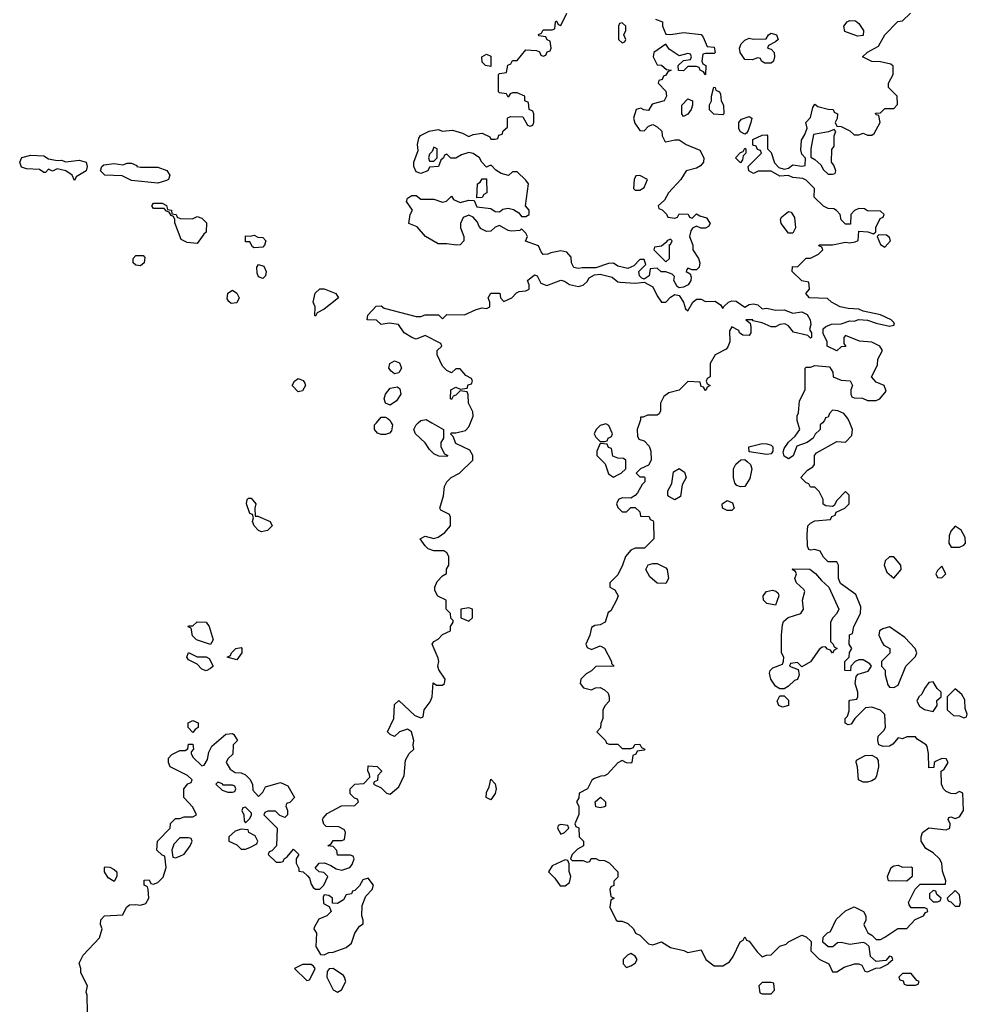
# Model space of a CAD drawing. Header units: inches. Extents: x 2380053 to 2584298, y 380219 to 546618.
# Tile 684 of 788: x 2528819 to 2533146, y 477346 to 481840. Entities that reach past the tile are written whole.
import ezdxf

# ---------------------------------------------------------------- set-up
doc = ezdxf.new("R2010")
doc.units = ezdxf.units.IN
doc.header["$MEASUREMENT"] = 0
for name, color, linetype in [('C5427', 7, 'Continuous'), ('C5428', 7, 'Continuous'), ('C5437', 7, 'Continuous'), ('C5438', 7, 'Continuous')]:
    doc.layers.add(name, color=color, linetype=linetype)

msp = doc.modelspace()

# ---------------------------------------------------------------- linework, layer by layer
at = {"layer": 'C5427', "color": 2, "elevation": 38}
for points in [[(2529894, 479574), (2529906, 479574), (2529962, 479550), (2529971.3, 479530), (2529950, 479508.7), (2529923.1, 479503.1), (2529910, 479508), (2529889.1, 479529.1), (2529882, 479550), (2529886, 479566), (2529882, 479582), (2529870, 479586), (2529855.3, 479630), (2529858, 479650), (2529864, 479656), (2529875.3, 479655.3), (2529898, 479630), (2529892, 479610)], [(2529690, 478988), (2529626, 479010), (2529608.4, 479028.4), (2529602, 479062), (2529588.4, 479068.4), (2529590, 479074), (2529610, 479074), (2529628.9, 479091.1), (2529670.7, 479090.7), (2529684.7, 479070), (2529702, 479010)], [(2529630, 478932), (2529670, 478932), (2529683.6, 478923.6), (2529702, 478890), (2529690, 478878), (2529670, 478868.7), (2529650, 478875.3), (2529630, 478898), (2529590, 478918), (2529582, 478930), (2529590, 478952)], [(2529810, 478918), (2529766, 478930), (2529782, 478938), (2529786, 478950), (2529806, 478970), (2529830, 478974), (2529834, 478970), (2529834, 478950)], [(2529610, 478586), (2529588, 478610), (2529588, 478630), (2529610, 478642), (2529634, 478630), (2529634, 478610), (2529619.6, 478600.4)], [(2529730, 478358), (2529722, 478358), (2529714, 478350), (2529743.6, 478323.6), (2529770, 478314), (2529790, 478314), (2529802, 478318), (2529806, 478330), (2529802, 478342), (2529790, 478346), (2529746, 478346), (2529746, 478350)], [(2529850, 478246), (2529838, 478242), (2529834, 478230), (2529842, 478210), (2529843.6, 478183.6), (2529850, 478174), (2529870, 478194), (2529878, 478210), (2529878, 478218)], [(2529830, 478146), (2529803.6, 478136.4), (2529774, 478110), (2529774, 478090), (2529810, 478074), (2529830, 478054), (2529850, 478054), (2529870, 478062), (2529902, 478078), (2529906, 478090), (2529894.6, 478114.6), (2529866, 478130), (2529862, 478142)], [(2529590, 478106), (2529550, 478106), (2529523.6, 478076.4), (2529514, 478050), (2529518, 478018), (2529530, 478014), (2529550, 478022), (2529570, 478032), (2529598, 478070), (2529606, 478090), (2529602, 478102)], [(2529250, 477906), (2529223.1, 477923.1), (2529206, 477950), (2529206, 477970), (2529210, 477974), (2529230, 477972), (2529250, 477962), (2529262, 477950), (2529262, 477930)]]:
    msp.add_lwpolyline(points, close=True, dxfattribs=at)
for points in [[(2529128.4, 477308.4), (2529127.3, 477387.3), (2529122, 477402), (2529128, 477430), (2529098, 477490), (2529098, 477510), (2529090, 477534), (2529108.7, 477570), (2529184, 477650), (2529195.3, 477690), (2529188.7, 477710), (2529188.9, 477731.1), (2529206, 477750), (2529290, 477754), (2529306, 477790), (2529320.4, 477799.6), (2529350, 477802), (2529370, 477798), (2529394.6, 477805.4), (2529408, 477830), (2529406, 477870), (2529402, 477882), (2529388, 477890), (2529387.3, 477912.7), (2529410, 477914), (2529418, 477898), (2529430, 477894), (2529450, 477902), (2529473.6, 477926.4), (2529488, 477970), (2529482, 478022), (2529470, 478026), (2529446, 478050), (2529448, 478090), (2529506, 478150), (2529508.4, 478171.6), (2529530, 478194), (2529550, 478194), (2529570, 478202), (2529610, 478202), (2529626, 478210), (2529610, 478246), (2529568, 478290), (2529568, 478330), (2529587.3, 478352.7), (2529602, 478358), (2529606, 478370), (2529586, 478390), (2529506, 478430), (2529498, 478450), (2529498, 478470), (2529513.6, 478486.4), (2529550, 478504.7), (2529575.3, 478504.7), (2529587.3, 478512.7), (2529590, 478534), (2529610, 478534), (2529612, 478510), (2529602, 478498), (2529602, 478490), (2529610, 478474), (2529650, 478434), (2529662, 478438), (2529676.4, 478463.6), (2529683.1, 478496.9), (2529696.4, 478523.6), (2529760.4, 478579.6), (2529790, 478582), (2529796.9, 478576.9), (2529814, 478550), (2529794, 478530), (2529792.7, 478487.3), (2529770, 478466), (2529762, 478450), (2529779.6, 478419.6), (2529803.6, 478403.6), (2529830, 478402), (2529850, 478394), (2529870, 478374), (2529882, 478350), (2529883.6, 478323.6), (2529910, 478294), (2529930, 478314), (2529942, 478338), (2530000, 478355.1)], [(2530000, 478214.7), (2529987.3, 478227.3), (2529952.7, 478227.3), (2529938, 478222), (2529934, 478210), (2529994, 478150), (2529992, 478070), (2529970, 478046), (2529958, 478042), (2529954, 478030), (2529990, 477994), (2530000, 477994)]]:
    msp.add_lwpolyline(points, dxfattribs=at)
at = {"layer": 'C5428', "color": 2, "elevation": 38}
for points in [[(2528990, 481197.3), (2529010, 481199.1), (2529030, 481190.8), (2529090, 481199.3), (2529122, 481190), (2529126.8, 481170), (2529122.8, 481150), (2529076.9, 481123.1), (2529070, 481106), (2529058, 481130), (2529029.5, 481149.5), (2528990, 481159), (2528968.7, 481148.7), (2528950, 481158), (2528936.9, 481143.1), (2528930, 481142), (2528910, 481156), (2528850, 481159.5), (2528827.2, 481167.2), (2528819, 481190), (2528829.5, 481210.5), (2528870, 481222), (2528930, 481219.1), (2528950, 481204.7)], [(2529370, 481166.8), (2529450, 481167.3), (2529490.8, 481150.8), (2529504.7, 481130), (2529498, 481110), (2529490, 481105.2), (2529450, 481094), (2529330, 481105.1), (2529286.8, 481126.8), (2529208, 481130), (2529188.7, 481150), (2529194, 481170), (2529202.5, 481177.5), (2529250, 481184), (2529290, 481178), (2529310, 481184.7), (2529330, 481184.7), (2529354, 481174), (2529354, 481170)], [(2529608.7, 480931.3), (2529630, 480942), (2529650, 480934), (2529672, 480912), (2529671, 480870), (2529659.6, 480860.4), (2529630, 480818), (2529583.1, 480823.1), (2529556.4, 480836.4), (2529528, 480912), (2529528, 480928), (2529522, 480942), (2529510, 480946), (2529502, 480962), (2529490, 480966), (2529478, 480978), (2529430, 480978), (2529422, 480990), (2529430, 481002), (2529470, 481002), (2529490, 480991.3), (2529494, 480974), (2529512, 480970), (2529514, 480954), (2529534, 480950), (2529538, 480938), (2529552, 480932)], [(2529890, 480799), (2529882.7, 480802.7), (2529870, 480826), (2529850, 480826), (2529850, 480854), (2529872, 480852), (2529890, 480856), (2529906.8, 480846.8), (2529930, 480846), (2529942.8, 480830), (2529937.3, 480810), (2529930, 480801.2)], [(2529370, 480716), (2529350, 480719.3), (2529337.2, 480730), (2529337.2, 480750), (2529350, 480762.8), (2529383.6, 480763.6), (2529390, 480754), (2529386.8, 480730)], [(2529930, 480658), (2529910, 480666), (2529903.1, 480683.1), (2529902, 480710), (2529910, 480722), (2529934.4, 480714.4), (2529944.7, 480690), (2529942, 480670)], [(2529785.2, 480545.2), (2529773.6, 480553.6), (2529766.3, 480566.3), (2529769, 480591), (2529790, 480604.7), (2529811, 480591), (2529821, 480570), (2529810, 480548)]]:
    msp.add_lwpolyline(points, close=True, dxfattribs=at)
at = {"layer": 'C5437', "color": 2, "elevation": 38}
for points in [[(2530000, 477994), (2530010, 477994), (2530022, 477998), (2530026, 478010), (2530040.4, 478019.6), (2530070, 478054), (2530094, 478030), (2530082, 478010), (2530082, 477990), (2530094, 477966), (2530094, 477954), (2530114, 477950), (2530132.7, 477932.7), (2530142, 477922), (2530150, 477894), (2530159.6, 477879.6), (2530170, 477872), (2530190, 477872), (2530208, 477890), (2530226, 477930), (2530208, 477948), (2530186, 477950), (2530168, 477968), (2530186, 477990), (2530211.1, 477991.1), (2530239.6, 477979.6), (2530263.6, 477963.6), (2530290, 477958), (2530326, 477970), (2530336.4, 477983.6), (2530346, 478010), (2530342, 478022), (2530330, 478026), (2530270, 478026), (2530267.3, 478047.3), (2530250, 478066), (2530226, 478070), (2530242, 478078), (2530250, 478094), (2530290, 478094), (2530302, 478098), (2530306, 478130), (2530302, 478142), (2530276.4, 478156.4), (2530218, 478158), (2530208.4, 478168.4), (2530202, 478190), (2530204.7, 478195.3), (2530223.2, 478216.8), (2530288.4, 478251.6), (2530350, 478254), (2530366, 478270), (2530362, 478282), (2530347.3, 478287.3), (2530327.3, 478307.3), (2530328, 478330), (2530348.9, 478351.1), (2530390, 478354), (2530418, 478382), (2530416.4, 478396.4), (2530408, 478410), (2530410, 478434), (2530451.6, 478431.6), (2530471.6, 478411.6), (2530471.6, 478408.4), (2530454, 478390), (2530452.7, 478367.3), (2530438, 478362), (2530434, 478350), (2530470, 478334), (2530494, 478310), (2530510, 478304.7), (2530550, 478338), (2530575.3, 478390), (2530580.4, 478459.6), (2530598, 478490), (2530618, 478510), (2530615.3, 478530), (2530619, 478550), (2530608, 478590), (2530590, 478602), (2530554, 478590), (2530530, 478568), (2530510, 478578), (2530498, 478590), (2530528, 478650), (2530530, 478714), (2530550, 478732), (2530623.6, 478663.6), (2530650, 478654), (2530662, 478658), (2530666, 478690), (2530693.6, 478726.4), (2530702, 478750), (2530707.3, 478812.7), (2530722, 478802), (2530750, 478802), (2530758, 478810), (2530762, 478830), (2530733.2, 478873.2), (2530728.7, 478890), (2530733.2, 478910), (2530730, 478926), (2530702, 478990), (2530710, 479002), (2530730, 479012), (2530750, 479034), (2530786, 479050), (2530786, 479070), (2530798, 479090), (2530798, 479098), (2530788, 479108), (2530786, 479130), (2530766, 479150), (2530766, 479190), (2530728.9, 479208.9), (2530714.6, 479234.6), (2530714, 479250), (2530724.7, 479275.3), (2530750, 479302), (2530767.3, 479312.7), (2530768.4, 479331.6), (2530778, 479350), (2530778, 479390), (2530770, 479406), (2530756.4, 479416.4), (2530710, 479415.3), (2530684.7, 479424.7), (2530670, 479438), (2530648, 479470), (2530670, 479482), (2530710, 479471.3), (2530730, 479478), (2530760.4, 479499.6), (2530786, 479530), (2530786, 479570), (2530782, 479582), (2530742, 479602), (2530738, 479610), (2530753.6, 479666.4), (2530759, 479710), (2530769.4, 479730.6), (2530788.7, 479750), (2530828, 479770), (2530888, 479830), (2530888, 479850), (2530874.6, 479874.6), (2530810, 479906), (2530798, 479938), (2530786, 479950), (2530790, 479954), (2530810, 479954), (2530854.6, 479965.4), (2530870, 479982), (2530877.1, 480000)], [(2530515.8, 480000), (2530520.7, 479990), (2530516.3, 479963.7), (2530507.3, 479952.7), (2530490, 479946), (2530470, 479946), (2530452.5, 479952.5), (2530439.3, 479970), (2530439.3, 479990), (2530447.9, 480000)], [(2530700.2, 480000), (2530754, 479970), (2530754, 479930), (2530742, 479910), (2530742, 479890), (2530758, 479858), (2530774, 479850), (2530770, 479846), (2530732.7, 479847.3), (2530710, 479858), (2530690, 479878), (2530670, 479908), (2530626, 479950), (2530618, 479970), (2530628.7, 479990), (2530638.8, 480000)], [(2531648.9, 480000), (2531638, 479970), (2531639.6, 479939.6), (2531646, 479926), (2531670, 479918), (2531694, 479894), (2531701, 479870), (2531702, 479830), (2531690, 479806), (2531654, 479790), (2531634, 479770), (2531650, 479754), (2531670, 479754), (2531674, 479750), (2531674, 479730), (2531661, 479719), (2531639.8, 479680.2), (2531630, 479668), (2531610, 479655.3), (2531570, 479658), (2531554, 479650), (2531544.7, 479630), (2531550, 479614), (2531570, 479594), (2531590, 479594), (2531610, 479614), (2531630, 479614), (2531650, 479594), (2531654, 479574), (2531692.7, 479572.7), (2531698, 479558), (2531710, 479554), (2531712.7, 479547.3), (2531714, 479470), (2531671.6, 479428.4), (2531630, 479428), (2531610, 479418), (2531584.7, 479390), (2531572, 479350), (2531550, 479306), (2531514, 479270), (2531514, 479250), (2531536.9, 479236.9), (2531552, 479210), (2531544.7, 479190), (2531518, 479142), (2531506.4, 479133.6), (2531492, 479090), (2531470, 479078), (2531445.4, 479074.6), (2531430, 479066), (2531422, 479030), (2531404.7, 478990), (2531410, 478974), (2531430, 478964.7), (2531470, 478982), (2531490, 478972), (2531522, 478910), (2531522, 478902), (2531534, 478890), (2531450, 478888), (2531430, 478868), (2531405.4, 478854.6), (2531382, 478830), (2531378, 478810), (2531394, 478790), (2531430, 478782), (2531448.9, 478791.1), (2531470, 478792), (2531490, 478782), (2531505.4, 478765.4), (2531511.3, 478750), (2531511.3, 478730), (2531492, 478710), (2531482, 478690), (2531482, 478650), (2531472.7, 478627.3), (2531471.6, 478608.4), (2531454, 478590), (2531494, 478550), (2531498, 478538), (2531510, 478534), (2531550, 478534), (2531570, 478514), (2531610, 478514), (2531622, 478518), (2531628.4, 478531.6), (2531650, 478534), (2531658, 478518), (2531674, 478510), (2531670, 478506), (2531638, 478502), (2531632, 478488), (2531618, 478482), (2531614, 478450), (2531610, 478446), (2531590, 478448), (2531570, 478458), (2531550, 478448), (2531503.6, 478396.4), (2531490, 478388), (2531472.7, 478387.3), (2531443.6, 478376.4), (2531431.6, 478368.4), (2531411.1, 478328.9), (2531374, 478310), (2531371.6, 478288.4), (2531362, 478270), (2531372, 478250), (2531371.6, 478211.6), (2531354, 478170), (2531358, 478158), (2531371.6, 478151.6), (2531374, 478110), (2531394, 478090), (2531394, 478070), (2531365.4, 478054.6), (2531342, 478030), (2531334, 478010), (2531342, 478002), (2531390, 478002), (2531410, 477994), (2531422, 477998), (2531428, 478012), (2531450, 478012), (2531463.6, 478003.6), (2531490, 478002), (2531510, 477992), (2531550.9, 477950.9), (2531550, 477926), (2531532.7, 477907.3), (2531531.6, 477888.4), (2531518, 477882), (2531514, 477870), (2531518, 477838), (2531534, 477830), (2531518, 477822), (2531514, 477790), (2531542, 477730), (2531550, 477724.7), (2531570, 477724.7), (2531595.3, 477715.3), (2531622, 477690), (2531631.3, 477671.3), (2531650, 477662), (2531690, 477622), (2531710, 477618), (2531750, 477631.3), (2531790, 477604.7), (2531851.1, 477591.1), (2531870, 477582), (2531930, 477594), (2531952, 477550), (2531990, 477522), (2532030, 477522), (2532060.4, 477539.6), (2532076.5, 477563.5), (2532108.4, 477631.6), (2532122, 477638), (2532130, 477654), (2532138, 477638), (2532150, 477634), (2532186, 477586), (2532210, 477562), (2532229.1, 477570.9), (2532250, 477572), (2532290, 477611.3), (2532319, 477621), (2532330, 477631.3), (2532390, 477662), (2532410, 477654), (2532432.7, 477632.7), (2532432, 477590), (2532470, 477552), (2532514, 477530), (2532530, 477494), (2532550, 477494), (2532584, 477516), (2532630.8, 477530.8), (2532651, 477531), (2532664.7, 477524.7), (2532678, 477498), (2532690, 477494), (2532728.4, 477511.6), (2532750, 477512), (2532786, 477530), (2532786, 477534), (2532806, 477550), (2532802, 477562), (2532790, 477566), (2532774, 477546), (2532730, 477542), (2532704, 477564), (2532698, 477610), (2532683.1, 477623.1), (2532670, 477628.7), (2532610, 477619), (2532570, 477628), (2532552.7, 477627.3), (2532531.6, 477608.4), (2532510, 477608), (2532486, 477630), (2532487.3, 477652.7), (2532507.3, 477672.7), (2532522, 477678), (2532547.3, 477732.7), (2532590, 477772), (2532628.9, 477791.1), (2532672, 477770), (2532682, 477750), (2532682, 477730), (2532674, 477710), (2532682, 477690), (2532691.6, 477671.6), (2532710, 477662), (2532730, 477642), (2532750, 477642), (2532770, 477652), (2532828.4, 477691.6), (2532870, 477692), (2532907.3, 477732.7), (2532946, 477750), (2532955.3, 477764.7), (2532966, 477770), (2532962, 477782), (2532950, 477786), (2532890, 477786), (2532880.4, 477800.4), (2532878, 477810), (2532908.4, 477871.6), (2532930, 477894), (2533046, 477894), (2533048, 477910), (2533033.2, 477953.2), (2533029, 477990), (2533019, 478010), (2532990, 478037.2), (2532957.2, 478057.2), (2532935.3, 478090), (2532935.3, 478110), (2532942, 478130), (2532970, 478151), (2533050, 478142), (2533066, 478150), (2533068, 478170), (2533058, 478190), (2533062, 478198), (2533070, 478202), (2533090, 478194), (2533110, 478202), (2533128, 478230), (2533126, 478310), (2533110, 478318), (2533090, 478306), (2533070, 478308), (2533050, 478318), (2533038, 478330), (2533028, 478350), (2533026, 478410), (2533040.4, 478419.6), (2533058, 478450), (2533050, 478466), (2533030, 478468), (2533003.6, 478456.4), (2532994, 478450), (2532992.7, 478427.3), (2532970, 478426), (2532968.7, 478490), (2532962, 478522), (2532958, 478530), (2532916.4, 478556.4), (2532910, 478566), (2532870, 478566), (2532850, 478558), (2532830, 478562), (2532806.4, 478533.6), (2532790, 478524), (2532762, 478522), (2532742, 478530), (2532737.2, 478550), (2532739, 478570), (2532764.7, 478595.3), (2532772.7, 478610), (2532769.1, 478669.1), (2532750, 478688.7), (2532710, 478702), (2532681, 478699), (2532632, 478650), (2532615.3, 478624.7), (2532602, 478622), (2532588.4, 478628.4), (2532589, 478650), (2532599, 478661), (2532606, 478686), (2532606, 478730), (2532610, 478734), (2532642, 478738), (2532646, 478750), (2532646, 478770), (2532634, 478810), (2532638, 478842), (2532648, 478852), (2532694, 478866), (2532708, 478890), (2532700.4, 478900.4), (2532670, 478918), (2532650, 478918), (2532634, 478910), (2532614, 478890), (2532612, 478868), (2532586, 478870), (2532586, 478910), (2532606, 478930), (2532608.4, 478951.6), (2532618, 478970), (2532606, 478990), (2532608.4, 479031.6), (2532622, 479038), (2532628, 479070), (2532659, 479130), (2532660.4, 479160.4), (2532636.5, 479216.5), (2532567.3, 479267.3), (2532558, 479290), (2532558, 479350), (2532550, 479366), (2532510, 479366), (2532490, 479386), (2532473.6, 479413.6), (2532450, 479422), (2532430, 479418), (2532422, 479422), (2532416.4, 479436.4), (2532414, 479490), (2532418, 479530), (2532430, 479542), (2532450, 479552), (2532522, 479558), (2532527.3, 479572.7), (2532542, 479578), (2532547.3, 479592.7), (2532586, 479610), (2532606, 479630), (2532606, 479670), (2532590, 479686), (2532550, 479646), (2532538, 479622), (2532530, 479618), (2532500.4, 479620.4), (2532488.4, 479628.4), (2532488, 479650), (2532470, 479686), (2532450, 479706), (2532430, 479706), (2532422, 479722), (2532410, 479726), (2532386, 479750), (2532416.4, 479783.6), (2532440.4, 479799.6), (2532448, 479810), (2532448.7, 479850), (2532457.2, 479862.8), (2532550, 479914), (2532590, 479912), (2532618, 479942), (2532622, 479970), (2532608.9, 480000)], [(2532484, 480000), (2532474, 479990), (2532474, 479970), (2532451.6, 479948.4), (2532442, 479930), (2532414, 479910), (2532366.8, 479893.2), (2532350.7, 479849.3), (2532330, 479835.3), (2532310, 479848), (2532305.2, 479865.2), (2532310, 479882), (2532329, 479911), (2532360.4, 479939.6), (2532382, 479970), (2532372, 480000)], [(2530000, 478355.1), (2530010, 478358), (2530043.6, 478343.6), (2530074, 478290), (2530052.7, 478267.3), (2530038, 478262), (2530034, 478250), (2530042, 478230), (2530042, 478210), (2530030, 478198), (2530007.3, 478207.3), (2530000, 478214.7)]]:
    msp.add_lwpolyline(points, dxfattribs=at)
at = {"layer": 'C5437', "color": 2}
for points, elevation in [([(2531495.3, 479995.3), (2531470, 479988), (2531452, 479970), (2531442, 479950), (2531450, 479934), (2531470, 479914), (2531490, 479914), (2531502, 479918), (2531506, 479930), (2531522, 479938), (2531526, 479950), (2531508.4, 479988.4)], 38), ([(2531470, 479906), (2531454, 479870), (2531454, 479850), (2531492.7, 479812.7), (2531507.1, 479767.1), (2531530, 479752), (2531550, 479762), (2531566, 479770), (2531586, 479790), (2531586, 479830), (2531576.4, 479836.4), (2531550, 479838), (2531527.3, 479847.3), (2531522, 479882), (2531507.3, 479887.3), (2531502, 479902)], 38), ([(2532230, 479855.3), (2532150, 479868), (2532148, 479890), (2532210, 479906), (2532230, 479904.7), (2532250, 479898), (2532258, 479890), (2532258, 479870), (2532250, 479858)], 38), ([(2532110, 479708), (2532094, 479714), (2532085.2, 479725.2), (2532078, 479750), (2532078, 479790), (2532089.5, 479810.5), (2532111.6, 479831.6), (2532130, 479832), (2532142.5, 479822.5), (2532156, 479810), (2532162.8, 479790), (2532153.7, 479746.3), (2532130, 479708.7)], 38), ([(2531810, 479648), (2531783.1, 479663.1), (2531778, 479670), (2531778, 479690), (2531796.4, 479723.6), (2531804, 479776), (2531830, 479791.3), (2531855.3, 479775.3), (2531862, 479750), (2531843.6, 479716.4), (2531836, 479664)], 38), ([(2532050, 479599), (2532028, 479610), (2532026, 479630), (2532050, 479644.7), (2532074, 479634), (2532081, 479610), (2532070, 479599)], 38), ([(2533090, 479528), (2533070, 479506), (2533063.6, 479483.6), (2533062, 479450), (2533072.7, 479432.7), (2533110, 479432), (2533130, 479442), (2533138, 479450), (2533136.4, 479476.4), (2533118, 479510)], 38), ([(2531770, 479266), (2531730, 479268), (2531696.4, 479296.4), (2531678, 479330), (2531688.7, 479351.3), (2531710, 479358), (2531730, 479358), (2531770, 479338), (2531776, 479330), (2531782, 479290)], 38), ([(2532790, 479389), (2532771, 479370), (2532766, 479350), (2532778, 479318), (2532810, 479291.3), (2532844, 479330), (2532842, 479350), (2532810, 479388.7)], 38), ([(2532530, 478948.7), (2532522, 478962), (2532507.3, 478967.3), (2532498, 478978), (2532483.6, 478976.4), (2532470, 478966), (2532430.7, 478909.3), (2532390, 478886), (2532370, 478906), (2532338, 478902), (2532334, 478890), (2532374, 478874), (2532378, 478850), (2532370, 478828.7), (2532356.9, 478823.1), (2532330, 478798), (2532310, 478786), (2532290, 478786), (2532270, 478798), (2532248.7, 478830), (2532242, 478858), (2532246, 478870), (2532258, 478882), (2532302, 478898), (2532307.3, 478912.7), (2532308, 478930), (2532298, 478950), (2532298, 479030), (2532302, 479078), (2532307.3, 479092.7), (2532328.7, 479111.3), (2532386, 479130), (2532398, 479150), (2532394, 479190), (2532404, 479230), (2532399.3, 479239.3), (2532366, 479270), (2532358, 479290), (2532366, 479310), (2532362, 479322), (2532346, 479330), (2532350, 479334), (2532427.3, 479332.7), (2532452.7, 479312.7), (2532479.6, 479279.6), (2532514, 479250), (2532558.8, 479150), (2532550.9, 479129.1), (2532532, 479110), (2532522, 479090), (2532522, 479002), (2532534, 478990), (2532538, 478978), (2532552, 478970), (2532538, 478962)], 38), ([(2533030, 479346), (2533010, 479326), (2533002, 479310), (2533010, 479294), (2533030, 479292), (2533048, 479310)], 38), ([(2532270, 479168), (2532230, 479175.3), (2532215.3, 479190), (2532214, 479210), (2532229.4, 479230.6), (2532256, 479236), (2532272, 479232), (2532282, 479222), (2532284.7, 479210)], 38), ([(2530870, 479155.3), (2530834, 479150), (2530834, 479110), (2530870, 479094), (2530886, 479110), (2530886, 479150)], 38), ([(2532790, 479068.7), (2532759.8, 479060.2), (2532744.7, 479050), (2532742, 479030), (2532756.9, 478996.9), (2532765.4, 478985.4), (2532792, 478970), (2532791.6, 478948.4), (2532754, 478910), (2532754, 478890), (2532771.1, 478871.1), (2532771.3, 478850), (2532783.6, 478803.6), (2532790, 478794), (2532810, 478792), (2532830, 478802), (2532866, 478890), (2532910, 478934), (2532915.3, 478950), (2532908, 478970), (2532860.4, 479020.4)], 38), ([(2532990, 478818), (2532970, 478815.3), (2532950, 478788), (2532938, 478762), (2532924, 478750), (2532916, 478730), (2532927.1, 478707.1), (2532950, 478691.3), (2532990, 478682), (2533008, 478710), (2533007.3, 478732.7), (2533026, 478750), (2533026, 478770), (2533008, 478788)], 38), ([(2533090, 478786), (2533054, 478750), (2533054, 478690), (2533083.6, 478663.6), (2533110, 478662), (2533130, 478654), (2533142, 478658), (2533146, 478670), (2533136.4, 478696.4), (2533135.3, 478735.3), (2533120.4, 478760.4)], 38), ([(2532302, 478702), (2532286, 478710), (2532278, 478730), (2532290, 478754), (2532310, 478754), (2532330, 478734), (2532330, 478709)], 38), ([(2532670, 478359.3), (2532648.7, 478370), (2532644, 478430), (2532638, 478450), (2532640.4, 478459.6), (2532679, 478481), (2532710, 478482.8), (2532730.8, 478470.8), (2532738.5, 478458.5), (2532740.7, 478430), (2532730.7, 478389.3), (2532724.5, 478375.5), (2532710, 478366), (2532690, 478359.5)], 38), ([(2530970, 478279), (2530949.4, 478290), (2530950, 478312), (2530962, 478338), (2530970, 478374), (2530990, 478352), (2530994, 478330), (2530990, 478308.7)], 34), ([(2531470, 478242), (2531450, 478248), (2531446, 478270), (2531471.6, 478291.6), (2531494, 478270), (2531494, 478250), (2531490, 478248)], 38), ([(2531290, 478166), (2531278, 478162), (2531274, 478150), (2531290, 478122), (2531306, 478130), (2531326, 478150), (2531322, 478162)], 38), ([(2531310, 478006), (2531250, 477978), (2531234, 477950), (2531262, 477922), (2531286.8, 477886.8), (2531310, 477886), (2531330, 477902), (2531335.3, 477930), (2531328.4, 477951.6), (2531327.3, 477987.3), (2531322, 478002)], 38), ([(2532850, 477972), (2532890, 477974), (2532894, 477970), (2532894, 477930), (2532870, 477908), (2532786, 477910), (2532782, 477930), (2532798, 477970), (2532810, 477978), (2532830, 477981)], 38), ([(2530410, 477922), (2530385.4, 477914.6), (2530370, 477886), (2530350, 477866), (2530338, 477862), (2530334, 477850), (2530310, 477846), (2530296.9, 477823.1), (2530270, 477806), (2530247.3, 477807.3), (2530248, 477830), (2530230, 477842), (2530210, 477846), (2530204.7, 477835.3), (2530206.4, 477806.4), (2530232.7, 477792.7), (2530242, 477770), (2530222, 477750), (2530185.4, 477734.6), (2530163.6, 477696.4), (2530162, 477690), (2530174, 477670), (2530172, 477610), (2530192.7, 477572.7), (2530210, 477572), (2530230, 477582), (2530250, 477584.7), (2530310, 477604.7), (2530334.6, 477625.4), (2530349.1, 477670.9), (2530370, 477702), (2530387.3, 477712.7), (2530388, 477730), (2530382, 477750), (2530383.1, 477796.9), (2530400.2, 477839.8), (2530428, 477870), (2530435.3, 477890)], 38), ([(2532990, 477866), (2532974, 477850), (2532974, 477830), (2532990, 477814), (2533010, 477814), (2533022, 477818), (2533026, 477830), (2533007.3, 477847.3), (2533002, 477862)], 38), ([(2533090, 477866), (2533054, 477830), (2533058, 477818), (2533070, 477814), (2533090, 477794), (2533110, 477794), (2533115.3, 477810), (2533110, 477846)], 38), ([(2531610, 477578), (2531594, 477570), (2531574, 477550), (2531574, 477530), (2531590, 477514), (2531610, 477522), (2531630, 477534), (2531638, 477550), (2531630, 477566)], 38), ([(2530150, 477528), (2530110, 477528), (2530074, 477510), (2530130, 477454), (2530142, 477458), (2530156.4, 477483.6), (2530168, 477510), (2530160.4, 477520.4)], 38), ([(2530250, 477508.7), (2530232, 477508), (2530223.6, 477496.4), (2530221, 477470), (2530250, 477412), (2530270, 477402), (2530288.4, 477411.6), (2530308, 477450), (2530302, 477470), (2530298, 477478)], 38), ([(2532890, 477486), (2532850, 477486), (2532834, 477470), (2532838, 477458), (2532852.7, 477452.7), (2532858, 477438), (2532870, 477434), (2532910, 477434), (2532922, 477438), (2532926, 477450), (2532915.3, 477455.3)], 38), ([(2532250, 477446), (2532210, 477446), (2532194, 477430), (2532198, 477398), (2532210, 477394), (2532250, 477394), (2532266, 477410), (2532262, 477442)], 38)]:
    msp.add_lwpolyline(points, close=True, dxfattribs=dict(at, elevation=elevation))
at = {"layer": 'C5438', "color": 2, "elevation": 38}
for points in [[(2531722, 481842), (2531754, 481830), (2531754, 481810), (2531770, 481774), (2531792, 481772), (2531850, 481782), (2531930, 481772), (2531939.8, 481759.8), (2531958, 481718), (2531990, 481714), (2531994, 481690), (2531990, 481686), (2531950, 481686), (2531938, 481682), (2531934, 481650), (2531938, 481638), (2531952, 481630), (2531950, 481588), (2531942, 481602), (2531926, 481610), (2531922, 481622), (2531910, 481626), (2531870, 481626), (2531850, 481606), (2531827.3, 481607.3), (2531826, 481630), (2531850, 481654), (2531882, 481658), (2531886, 481670), (2531882, 481682), (2531870, 481686), (2531830, 481675.3), (2531785.2, 481705.2), (2531770, 481728), (2531714, 481690), (2531712, 481670), (2531730, 481634), (2531750, 481632), (2531772.7, 481612.7), (2531794, 481610), (2531778, 481602), (2531770, 481586), (2531758, 481582), (2531752.7, 481567.3), (2531738, 481562), (2531734, 481550), (2531770, 481514), (2531772, 481490), (2531762, 481470), (2531706.4, 481453.6), (2531690, 481426), (2531668.4, 481428.4), (2531655.3, 481435.3), (2531634, 481430), (2531621, 481390), (2531627.1, 481367.1), (2531650, 481334), (2531670, 481332), (2531690, 481354), (2531710, 481362), (2531730, 481351.3), (2531750.8, 481330.8), (2531752, 481310), (2531764.7, 481284.7), (2531770, 481282), (2531810, 481291.3), (2531830, 481291.3), (2531862, 481270), (2531924, 481244), (2531942.8, 481210), (2531941, 481190), (2531927.3, 481172.7), (2531910, 481162), (2531862, 481150), (2531838, 481110), (2531782, 481050), (2531763.6, 481016.4), (2531734, 480990), (2531738, 480978), (2531752.7, 480972.7), (2531772.7, 480952.7), (2531778, 480938), (2531810, 480934), (2531822, 480938), (2531830, 480954), (2531871.6, 480951.6), (2531878, 480938), (2531890, 480934), (2531910, 480954), (2531924.7, 480944.7), (2531955.3, 480935.3), (2531972, 480910), (2531963.6, 480896.4), (2531951.1, 480888.9), (2531928.9, 480888.9), (2531910, 480898), (2531891.6, 480888.4), (2531883.6, 480876.4), (2531878, 480850), (2531892, 480810), (2531892, 480790), (2531918, 480750), (2531924.7, 480730), (2531922, 480710), (2531910, 480698), (2531890, 480698), (2531870, 480706), (2531863.6, 480696.4), (2531862, 480690), (2531879.8, 480679.8), (2531885.4, 480665.4), (2531884, 480650), (2531870.7, 480630), (2531850, 480619.5), (2531830, 480616), (2531821.6, 480621.6), (2531805.2, 480650), (2531808.4, 480668.4), (2531799, 480679), (2531770, 480688.7), (2531748.4, 480688.4), (2531730, 480706), (2531698, 480702), (2531694, 480670), (2531670, 480655.3), (2531660.2, 480660.2), (2531648.7, 480670), (2531646, 480690), (2531678, 480722), (2531670, 480746), (2531650, 480746), (2531623.6, 480716.4), (2531596, 480704), (2531550, 480715.3), (2531530, 480728), (2531507.3, 480727.3), (2531450, 480708), (2531388, 480708), (2531370, 480704), (2531350, 480709), (2531339, 480730), (2531336.4, 480756.4), (2531318, 480778), (2531290, 480785.2), (2531244, 480776), (2531230, 480769), (2531210, 480768.7), (2531200.2, 480780.2), (2531188.4, 480808.4), (2531128.4, 480828.4), (2531138, 480850), (2531130, 480866), (2531110, 480886), (2531102, 480878), (2531065.4, 480874.6), (2531050, 480877.2), (2531010, 480901.2), (2530990, 480893.2), (2530970, 480874), (2530950, 480873.2), (2530926, 480886), (2530916.5, 480896.5), (2530910, 480915.3), (2530890, 480938), (2530870, 480948), (2530843.5, 480936.5), (2530831.3, 480910), (2530831.3, 480890), (2530846.8, 480850), (2530847.3, 480830), (2530830, 480812.7), (2530814, 480810), (2530770, 480816.9), (2530730, 480816.4), (2530671.5, 480850), (2530634.3, 480894.3), (2530596, 480910), (2530601.6, 480950), (2530613.2, 480970), (2530584.5, 481010), (2530590, 481024.7), (2530610, 481038), (2530630, 481038), (2530650, 481021), (2530710, 481020.5), (2530750, 481006.8), (2530768.4, 481011.6), (2530790, 481034), (2530799.6, 481019.6), (2530830, 481004.7), (2530870, 481016), (2530894, 481014), (2530906, 480986), (2530970, 480978.8), (2530990, 480964), (2531010, 480962.8), (2531025.4, 480974.6), (2531050, 480979.1), (2531073.7, 480973.7), (2531098, 480958), (2531110, 480942), (2531130, 480942), (2531146, 480950), (2531146, 480970), (2531128, 480990), (2531142, 481090), (2531130, 481108), (2531090, 481146), (2531070, 481146), (2531051.3, 481128.7), (2531018, 481138), (2530993.6, 481153.6), (2530974, 481174), (2530965.4, 481174.6), (2530950, 481166), (2530929.1, 481189.1), (2530918, 481210), (2530890, 481228.7), (2530870, 481234), (2530836.9, 481223.1), (2530810, 481208), (2530788.4, 481208.4), (2530770, 481226), (2530758, 481222), (2530754, 481210), (2530742, 481198), (2530732, 481170), (2530690, 481166), (2530682, 481150), (2530650, 481138), (2530630, 481146), (2530619.3, 481170), (2530619.3, 481190), (2530638, 481242), (2530636, 481270), (2530641.5, 481298.5), (2530649.2, 481310.8), (2530689.4, 481330.6), (2530730, 481338), (2530750, 481331.3), (2530795.3, 481335.3), (2530841.4, 481321.4), (2530870, 481306), (2530890, 481316), (2530930, 481322), (2530965.4, 481305.4), (2530970, 481294), (2530990, 481294), (2531002, 481298), (2531007.3, 481312.7), (2531022, 481318), (2531027.3, 481332.7), (2531046, 481350), (2531046, 481390), (2531050, 481394), (2531062, 481398), (2531116.9, 481396.9), (2531138, 481358), (2531150, 481354), (2531162, 481358), (2531166, 481370), (2531166, 481410), (2531162, 481422), (2531146, 481430), (2531142, 481462), (2531126, 481470), (2531126, 481490), (2531090, 481506), (2531070, 481506), (2531058, 481502), (2531050, 481486), (2531042, 481502), (2531010, 481506), (2531006, 481510), (2531006, 481590), (2531010, 481594), (2531042, 481598), (2531047.3, 481632.7), (2531062, 481638), (2531070, 481654), (2531090, 481654), (2531130, 481702), (2531179.6, 481699.6), (2531192.7, 481692.7), (2531198, 481678), (2531210, 481674), (2531222, 481678), (2531227.3, 481692.7), (2531242, 481698), (2531246, 481710), (2531242, 481742), (2531227.3, 481747.3), (2531222, 481762), (2531190, 481766), (2531187.3, 481772.7), (2531202, 481778), (2531210, 481794), (2531250, 481794), (2531262, 481798), (2531266, 481830), (2531270, 481834), (2531278, 481818), (2531290, 481814), (2531318, 481870)], [(2532372, 480000), (2532368.7, 480010), (2532368.7, 480031.3), (2532374.6, 480045.4), (2532380.4, 480099.6), (2532406, 480150), (2532406, 480250), (2532410, 480254), (2532430, 480254), (2532450, 480262), (2532516, 480256), (2532531.6, 480231.6), (2532534, 480210), (2532570, 480194), (2532611.1, 480191.1), (2532622, 480170), (2532614, 480150), (2532614, 480130), (2532618, 480118), (2532630, 480114), (2532667.3, 480112.7), (2532690, 480102), (2532730, 480102), (2532746, 480110), (2532775.3, 480144.7), (2532766, 480170), (2532730, 480186), (2532708.7, 480210), (2532736.4, 480263.6), (2532738, 480290), (2532758, 480330), (2532746, 480350), (2532710, 480368.7), (2532653.2, 480373.2), (2532590, 480398), (2532582, 480390), (2532582, 480362), (2532591.6, 480348.4), (2532570, 480346), (2532550, 480328), (2532506, 480350), (2532506, 480370), (2532488, 480408), (2532488.4, 480428.4), (2532500.2, 480439.8), (2532526, 480450), (2532570, 480451.3), (2532610, 480464.9), (2532630, 480463.8), (2532650, 480470.8), (2532690, 480468.4), (2532730, 480454), (2532790, 480440.7), (2532810, 480446), (2532813.2, 480450), (2532810, 480458), (2532798, 480470), (2532750, 480493.2), (2532670, 480509), (2532650, 480519), (2532602, 480522), (2532566, 480530), (2532526, 480550), (2532507.3, 480567.3), (2532426, 480570), (2532408.7, 480590), (2532426, 480610), (2532422, 480642), (2532390, 480648), (2532346, 480690), (2532347.3, 480712.7), (2532370, 480712), (2532410, 480752), (2532430, 480752), (2532466, 480770), (2532486, 480790), (2532482, 480802), (2532468.4, 480808.4), (2532470, 480812), (2532530, 480812), (2532590, 480824.7), (2532610, 480822), (2532634.6, 480825.4), (2532647.3, 480832.7), (2532650, 480874), (2532691.1, 480871.1), (2532718, 480862), (2532728, 480872), (2532728.9, 480891.1), (2532748, 480932), (2532762, 480938), (2532766, 480950), (2532750, 480966), (2532690, 480968), (2532676.4, 480976.4), (2532650, 480978), (2532631.6, 480968.4), (2532614, 480950), (2532612.7, 480907.3), (2532590, 480906), (2532570, 480926), (2532566, 480950), (2532548.4, 480968.4), (2532536.4, 480976.4), (2532510, 480978), (2532490, 480988.7), (2532446, 481030), (2532448, 481070), (2532410, 481108), (2532394.6, 481114.6), (2532350, 481119), (2532328.9, 481128.9), (2532290, 481125.2), (2532250, 481148.7), (2532191.6, 481148.4), (2532170, 481138), (2532148, 481150), (2532146, 481170), (2532206, 481230), (2532202, 481242), (2532187.3, 481247.3), (2532182, 481262), (2532167.3, 481267.3), (2532167.3, 481292.7), (2532210, 481312), (2532230, 481314), (2532234, 481310), (2532234, 481250), (2532250, 481234), (2532266, 481186), (2532284.7, 481164.7), (2532310, 481158), (2532330, 481162), (2532350, 481178), (2532390, 481172), (2532406, 481174), (2532407.3, 481207.3), (2532390, 481226), (2532385.2, 481245.2), (2532389.3, 481290), (2532404.7, 481315.3), (2532414.6, 481345.4), (2532408.7, 481370), (2532430, 481394), (2532440.4, 481439.6), (2532450, 481454), (2532463.6, 481443.6), (2532510, 481431.3), (2532534, 481430), (2532538, 481418), (2532554, 481410), (2532551.6, 481388.4), (2532542, 481370), (2532550, 481354), (2532570, 481352), (2532610, 481332), (2532630, 481314), (2532650, 481314), (2532670, 481322), (2532690, 481312), (2532710, 481312), (2532720.4, 481319.6), (2532748, 481370), (2532742, 481402), (2532730, 481406), (2532727.3, 481412.7), (2532750, 481414), (2532770, 481434), (2532810, 481434), (2532827.3, 481452.7), (2532826, 481490), (2532786, 481530), (2532786, 481550), (2532808, 481590), (2532807.3, 481627.3), (2532796.4, 481636.4), (2532750, 481648), (2532710, 481648.7), (2532668, 481670), (2532690, 481692), (2532740.4, 481719.6), (2532769, 481771), (2532828, 481832), (2532850, 481834), (2532886, 481870)], [(2530877.1, 480000), (2530889, 480030), (2530888.7, 480050), (2530868, 480090), (2530867.3, 480127.3), (2530862, 480142), (2530830, 480146), (2530810, 480126), (2530798, 480122), (2530790, 480106), (2530786, 480110), (2530788, 480150), (2530810, 480162), (2530830, 480154), (2530862, 480158), (2530867.3, 480172.7), (2530882, 480178), (2530886, 480190), (2530882, 480202), (2530856.4, 480216.4), (2530830, 480246), (2530810, 480246), (2530790, 480228), (2530770, 480238), (2530750, 480258), (2530726, 480310), (2530726, 480330), (2530746, 480350), (2530742, 480362), (2530670, 480398), (2530630, 480382), (2530610, 480389.2), (2530574, 480410), (2530549.3, 480449.3), (2530506, 480454), (2530469.1, 480449.1), (2530448, 480468), (2530406, 480470), (2530408.4, 480491.6), (2530447.3, 480532.7), (2530470, 480534), (2530483.6, 480523.6), (2530630, 480484.7), (2530650, 480484.7), (2530670, 480492), (2530732, 480492), (2530750, 480474), (2530770, 480494), (2530850, 480492), (2530903.1, 480516.9), (2530930, 480524.7), (2530950, 480522), (2530966, 480530), (2530966, 480550), (2530958, 480570), (2530970, 480592), (2531011.6, 480591.6), (2531014, 480570), (2531030, 480554), (2531050, 480562), (2531066, 480570), (2531087.3, 480592.7), (2531100.4, 480599.6), (2531130, 480602), (2531146, 480610), (2531146, 480630), (2531138, 480650), (2531170, 480676), (2531182, 480670), (2531198, 480638), (2531226.4, 480626.4), (2531290, 480651), (2531306.4, 480646.4), (2531330, 480631), (2531370, 480622.8), (2531392.5, 480627.5), (2531410, 480644.7), (2531419, 480661), (2531444, 480676), (2531470, 480678.8), (2531524.9, 480664.9), (2531550, 480644), (2531561.6, 480641.6), (2531630, 480637.3), (2531670, 480642), (2531710, 480620.7), (2531730, 480578.8), (2531750, 480550.8), (2531770, 480550.8), (2531790, 480574), (2531810, 480586), (2531830, 480580.5), (2531850.7, 480550), (2531859.6, 480519.6), (2531870, 480511.3), (2531892.7, 480550), (2531910, 480564.9), (2531930, 480564.9), (2531950, 480553.4), (2531995.3, 480555.3), (2532018.9, 480538.9), (2532030, 480522), (2532032.3, 480530), (2532056, 480550), (2532070, 480556), (2532090, 480554.9), (2532130, 480527.3), (2532150, 480540.4), (2532170, 480542.4), (2532190, 480538), (2532210, 480520.5), (2532230, 480523.7), (2532270, 480514.4), (2532310, 480514.9), (2532350, 480500.4), (2532390, 480507), (2532414.7, 480494.7), (2532428.4, 480470), (2532430.9, 480449.1), (2532425.4, 480425.4), (2532434, 480410), (2532434, 480390), (2532430, 480386), (2532418, 480398), (2532352.9, 480412.9), (2532330, 480442), (2532312, 480452), (2532290, 480449), (2532270, 480438), (2532250, 480438), (2532210, 480456), (2532166, 480466), (2532166, 480470), (2532134, 480470), (2532154, 480454), (2532158, 480438), (2532158, 480410), (2532150, 480398), (2532120.4, 480400.4), (2532106, 480410), (2532102, 480422), (2532070, 480438), (2532059.6, 480420.4), (2532062, 480370), (2532052.7, 480347.3), (2532044.7, 480335.3), (2531994, 480310), (2531972, 480270), (2531972, 480210), (2531958, 480202), (2531954, 480190), (2531958, 480178), (2531972, 480170), (2531958, 480162), (2531954, 480150), (2531950, 480148), (2531942, 480162), (2531930, 480166), (2531926, 480186), (2531870, 480188), (2531830.9, 480149.1), (2531783.5, 480136.5), (2531759.8, 480120.2), (2531744.7, 480090), (2531745.4, 480054.6), (2531738.8, 480041.2), (2531730, 480035.3), (2531685.4, 480034.6), (2531666, 480026), (2531654, 480026), (2531654, 480014), (2531648.9, 480000)], [(2530447.9, 480000), (2530470, 480026), (2530490, 480026), (2530499.8, 480019.8), (2530510.7, 480010.7), (2530515.8, 480000)], [(2532608.9, 480000), (2532600.2, 480020.2), (2532582.7, 480042.7), (2532554.6, 480054.6), (2532530, 480058), (2532516.9, 480043.1), (2532510, 480026), (2532498, 480022), (2532494, 480010), (2532484, 480000)], [(2530638.8, 480000), (2530650, 480011), (2530674.4, 480014.4), (2530700.2, 480000)]]:
    msp.add_lwpolyline(points, dxfattribs=at)
for points in [[(2531570, 481826), (2531558, 481822), (2531554, 481810), (2531554, 481750), (2531570, 481734), (2531582, 481738), (2531586, 481750), (2531578, 481770), (2531586, 481790), (2531586, 481810)], [(2532644.7, 481764.7), (2532586, 481786), (2532582, 481810), (2532598, 481830), (2532610, 481836), (2532634.8, 481834.8), (2532650, 481822), (2532671.3, 481790), (2532670, 481768)], [(2532250, 481641.2), (2532222, 481642), (2532206, 481650), (2532202, 481662), (2532190, 481666), (2532163.6, 481656.4), (2532130, 481658), (2532109.2, 481690), (2532105.2, 481710), (2532114, 481730), (2532130, 481746), (2532150, 481756), (2532170, 481751.3), (2532227.3, 481752.7), (2532238, 481770), (2532250, 481778), (2532274, 481770), (2532282, 481750), (2532270, 481738), (2532238, 481722), (2532234, 481710), (2532250, 481704.7), (2532264.7, 481690), (2532266, 481670), (2532261, 481650)], [(2530970, 481626), (2530946, 481630), (2530930, 481646), (2530929.3, 481670.7), (2530950, 481682), (2530970, 481674)], [(2532030, 481406), (2531988.4, 481408.4), (2531968.4, 481428.4), (2531968.9, 481451.1), (2531978, 481470), (2531978, 481490), (2531988.4, 481531.6), (2531994, 481530), (2531998, 481518), (2532014, 481510), (2532019.6, 481499.6), (2532022, 481470), (2532032, 481450), (2532034, 481410)], [(2531850, 481398), (2531842, 481410), (2531842, 481450), (2531870, 481478), (2531891.3, 481470), (2531891.3, 481450), (2531884.7, 481430), (2531870, 481408)], [(2532130, 481318), (2532110, 481328), (2532102, 481342), (2532102, 481370), (2532114.6, 481385.4), (2532150, 481398), (2532162, 481390), (2532158, 481370), (2532145.4, 481334.6), (2532138, 481322)], [(2532538, 481338), (2532511.6, 481328.4), (2532444, 481316), (2532431, 481250), (2532432, 481212), (2532450, 481202), (2532476.9, 481176.9), (2532490, 481154), (2532510, 481134), (2532530, 481134), (2532542, 481138), (2532546, 481150), (2532536.4, 481176.4), (2532526, 481190), (2532527.3, 481247.3), (2532538, 481262), (2532538, 481310), (2532546, 481330)], [(2530710, 481258), (2530702, 481238), (2530690, 481226), (2530686, 481210), (2530690, 481194), (2530710, 481194), (2530726, 481210), (2530726, 481250)], [(2532110, 481186), (2532088, 481210), (2532110, 481234), (2532122, 481238), (2532130, 481254), (2532134, 481250), (2532134, 481230), (2532122, 481218), (2532119.6, 481200.4)], [(2530906, 481026), (2530908.9, 481091.1), (2530922, 481098), (2530930, 481114), (2530950, 481114), (2530952, 481050), (2530938, 481042), (2530930, 481028)], [(2531650, 481128), (2531632.7, 481127.3), (2531624.7, 481110), (2531622, 481070), (2531630, 481062), (2531650, 481062), (2531670, 481074), (2531686, 481110)], [(2532330, 480866), (2532296, 480910), (2532293.2, 480930), (2532299.3, 480940.7), (2532330, 480964.7), (2532342, 480962), (2532357.3, 480937.3), (2532361, 480890), (2532350, 480866)], [(2531790, 480838), (2531774, 480830), (2531774, 480826), (2531750, 480806), (2531718, 480802), (2531714, 480790), (2531770, 480734), (2531786, 480750), (2531786, 480814), (2531790, 480814), (2531798, 480830)], [(2532742, 480858), (2532734, 480850), (2532750, 480814), (2532770, 480802), (2532795.3, 480830), (2532790, 480846), (2532776.4, 480856.4)], [(2530170, 480486), (2530166, 480490), (2530168, 480530), (2530159, 480550), (2530168.9, 480591.1), (2530190, 480612), (2530210, 480612), (2530262, 480590), (2530274, 480570), (2530210, 480518), (2530178, 480502)], [(2530530, 480224), (2530515.5, 480235.5), (2530504, 480250), (2530509.2, 480270.8), (2530530, 480282.8), (2530553.2, 480273.2), (2530562.8, 480250), (2530550, 480228.7)], [(2530090, 480141.2), (2530063.7, 480170), (2530074, 480190), (2530090, 480202.8), (2530112.8, 480192.8), (2530120.7, 480180.7), (2530124, 480170), (2530110, 480145.2)], [(2530510, 480081.2), (2530489.3, 480089.3), (2530483.7, 480110), (2530489.6, 480130.4), (2530510, 480157.3), (2530544.7, 480164.7), (2530554.4, 480154.4), (2530558.8, 480130), (2530539.5, 480100.5)]]:
    msp.add_lwpolyline(points, close=True, dxfattribs=at)

doc.saveas('drawing.dxf')
